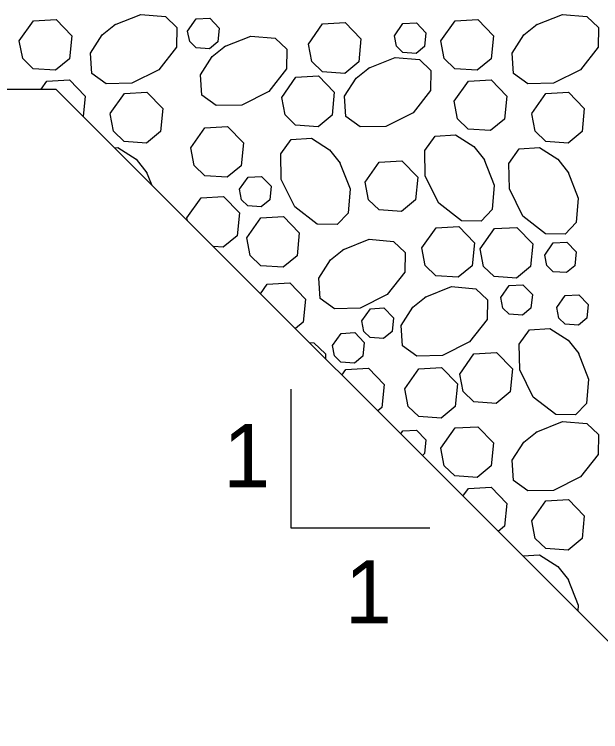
# Model space of a CAD drawing. Extents: x 636530 to 644067, y 294168 to 299122.
# Drawn here: x 639492.47 to 639520.27, y 297580.54 to 297614.56 of the extents above; entities that cross this region are included whole.
import ezdxf

# ---------------------------------------------------------------- set-up
doc = ezdxf.new("R2010")
doc.units = 0
doc.layers.add('1', color=7, linetype='Continuous')

msp = doc.modelspace()

# ---------------------------------------------------------------- linework, layer by layer
at = {"layer": '1'}
for p, q in [((639474.014, 297611.016), (639494.436, 297611.016)), ((639524.916, 297580.536), (639494.436, 297611.016)), ((639505.585, 297596.784), (639505.585, 297590.199)), ((639505.585, 297590.199), (639512.17, 297590.199))]:
    msp.add_line(p, q, dxfattribs=at)
for points in [[(639492.706, 297613.298), (639493.378, 297614.255), (639494.451, 297614.316), (639495.197, 297613.542), (639495.089, 297612.458), (639494.426, 297611.907), (639493.367, 297611.983), (639492.868, 297612.467), (639492.706, 297613.298)], [(639497.217, 297614.063), (639498.475, 297614.561), (639499.63, 297614.462), (639500.179, 297613.94), (639500.162, 297613.002), (639499.328, 297611.937), (639498.04, 297611.293), (639496.826, 297611.272), (639496.143, 297611.757), (639496.078, 297612.724), (639496.633, 297613.589), (639497.268, 297614.095)], [(639500.687, 297613.767), (639501.09, 297614.341), (639501.734, 297614.377), (639502.182, 297613.913), (639502.117, 297613.263), (639501.719, 297612.932), (639501.083, 297612.978), (639500.784, 297613.268), (639500.687, 297613.767)], [(639512.694, 297613.298), (639513.366, 297614.255), (639514.44, 297614.316), (639515.186, 297613.542), (639515.078, 297612.458), (639514.415, 297611.907), (639513.355, 297611.983), (639512.856, 297612.467), (639512.695, 297613.298)], [(639517.205, 297614.063), (639518.463, 297614.561), (639519.618, 297614.462), (639520.167, 297613.94), (639520.15, 297613.002), (639519.317, 297611.937), (639518.029, 297611.293), (639516.815, 297611.272), (639516.132, 297611.757), (639516.067, 297612.724), (639516.621, 297613.589), (639517.256, 297614.095)], [(639506.412, 297613.153), (639507.084, 297614.109), (639508.157, 297614.171), (639508.904, 297613.397), (639508.796, 297612.313), (639508.133, 297611.761), (639507.073, 297611.838), (639506.574, 297612.322), (639506.412, 297613.153)], [(639510.491, 297613.546), (639510.894, 297614.12), (639511.538, 297614.157), (639511.986, 297613.692), (639511.921, 297613.042), (639511.524, 297612.711), (639510.887, 297612.757), (639510.588, 297613.047), (639510.491, 297613.546)], [(639502.429, 297613.03), (639503.686, 297613.529), (639504.842, 297613.429), (639505.391, 297612.907), (639505.373, 297611.97), (639504.54, 297610.904), (639503.252, 297610.26), (639502.038, 297610.239), (639501.355, 297610.725), (639501.29, 297611.691), (639501.845, 297612.556), (639502.48, 297613.063)], [(639509.261, 297612.014), (639510.519, 297612.512), (639511.674, 297612.412), (639512.223, 297611.89), (639512.206, 297610.953), (639511.372, 297609.888), (639510.084, 297609.244), (639508.871, 297609.222), (639508.187, 297609.708), (639508.123, 297610.675), (639508.677, 297611.539), (639509.312, 297612.046)], [(639505.147, 297610.623), (639505.819, 297611.579), (639506.892, 297611.641), (639507.639, 297610.867), (639507.531, 297609.783), (639506.868, 297609.231), (639505.808, 297609.308), (639505.309, 297609.792), (639505.147, 297610.623)], [(639493.746, 297611.016), (639494.01, 297611.392), (639495.084, 297611.453), (639495.83, 297610.679), (639495.734, 297609.717)], [(639513.327, 297610.435), (639513.999, 297611.392), (639515.072, 297611.453), (639515.818, 297610.679), (639515.71, 297609.595), (639515.047, 297609.044), (639513.988, 297609.12), (639513.489, 297609.604), (639513.327, 297610.435)], [(639497.014, 297609.85), (639497.686, 297610.806), (639498.759, 297610.867), (639499.505, 297610.094), (639499.397, 297609.01), (639498.734, 297608.458), (639497.675, 297608.535), (639497.176, 297609.018), (639497.014, 297609.849)], [(639517.002, 297609.85), (639517.674, 297610.806), (639518.748, 297610.867), (639519.494, 297610.094), (639519.386, 297609.01), (639518.723, 297608.458), (639517.663, 297608.535), (639517.165, 297609.018), (639517.003, 297609.849)], [(639500.836, 297608.223), (639501.508, 297609.18), (639502.581, 297609.241), (639503.328, 297608.467), (639503.22, 297607.383), (639502.557, 297606.832), (639501.497, 297606.908), (639500.998, 297607.392), (639500.836, 297608.223)], [(639514.726, 297607.711), (639515.224, 297606.453), (639515.124, 297605.298), (639514.602, 297604.749), (639513.665, 297604.766), (639512.6, 297605.6), (639511.956, 297606.888), (639511.934, 297608.101), (639512.42, 297608.785), (639513.387, 297608.849), (639514.251, 297608.295), (639514.758, 297607.66)], [(639507.893, 297607.548), (639508.392, 297606.291), (639508.292, 297605.135), (639507.77, 297604.586), (639506.832, 297604.604), (639505.767, 297605.437), (639505.123, 297606.725), (639505.102, 297607.939), (639505.587, 297608.622), (639506.554, 297608.686), (639507.419, 297608.132), (639507.925, 297607.497)], [(639497.223, 297608.228), (639497.384, 297608.239), (639498.249, 297607.685), (639498.755, 297607.05)], [(639518.711, 297607.101), (639519.21, 297605.843), (639519.11, 297604.688), (639518.588, 297604.139), (639517.651, 297604.156), (639516.585, 297604.99), (639515.942, 297606.278), (639515.92, 297607.491), (639516.406, 297608.175), (639517.372, 297608.239), (639518.237, 297607.685), (639518.744, 297607.05)], [(639509.101, 297606.597), (639509.773, 297607.553), (639510.846, 297607.614), (639511.593, 297606.841), (639511.485, 297605.757), (639510.822, 297605.205), (639509.762, 297605.282), (639509.263, 297605.765), (639509.101, 297606.597)], [(639498.723, 297607.101), (639498.967, 297606.484)], [(639503.146, 297606.264), (639503.549, 297606.838), (639504.193, 297606.875), (639504.641, 297606.41), (639504.576, 297605.76), (639504.178, 297605.429), (639503.542, 297605.475), (639503.243, 297605.765), (639503.146, 297606.264)], [(639500.648, 297604.903), (639501.32, 297605.859), (639502.393, 297605.92), (639503.139, 297605.147), (639503.031, 297604.062), (639502.368, 297603.511), (639501.907, 297603.544)], [(639500.672, 297604.779), (639500.648, 297604.902)], [(639503.488, 297603.953), (639504.161, 297604.909), (639505.234, 297604.971), (639505.98, 297604.197), (639505.872, 297603.113), (639505.209, 297602.561), (639504.149, 297602.638), (639503.651, 297603.122), (639503.489, 297603.953)], [(639511.791, 297603.479), (639512.463, 297604.436), (639513.537, 297604.497), (639514.283, 297603.723), (639514.175, 297602.639), (639513.512, 297602.088), (639512.452, 297602.164), (639511.954, 297602.648), (639511.792, 297603.479)], [(639514.557, 297603.438), (639515.229, 297604.395), (639516.302, 297604.456), (639517.049, 297603.682), (639516.941, 297602.598), (639516.277, 297602.047), (639515.218, 297602.124), (639514.719, 297602.607), (639514.557, 297603.438)], [(639508.041, 297603.392), (639509.299, 297603.89), (639510.454, 297603.79), (639511.003, 297603.268), (639510.986, 297602.331), (639510.152, 297601.266), (639508.864, 297600.622), (639507.651, 297600.6), (639506.967, 297601.086), (639506.903, 297602.053), (639507.457, 297602.917), (639508.092, 297603.424)], [(639517.616, 297603.143), (639518.019, 297603.717), (639518.663, 297603.754), (639519.111, 297603.289), (639519.046, 297602.639), (639518.648, 297602.308), (639518.012, 297602.354), (639517.713, 297602.644), (639517.616, 297603.143)], [(639504.141, 297601.31), (639504.46, 297601.763), (639505.533, 297601.824), (639506.279, 297601.051), (639506.171, 297599.967), (639505.797, 297599.655)], [(639515.535, 297601.125), (639515.938, 297601.699), (639516.582, 297601.736), (639517.03, 297601.272), (639516.965, 297600.621), (639516.567, 297600.29), (639515.931, 297600.337), (639515.632, 297600.627), (639515.535, 297601.125)], [(639511.943, 297601.145), (639513.201, 297601.644), (639514.356, 297601.544), (639514.905, 297601.022), (639514.888, 297600.084), (639514.054, 297599.019), (639512.766, 297598.375), (639511.553, 297598.354), (639510.869, 297598.839), (639510.805, 297599.806), (639511.359, 297600.671), (639511.994, 297601.177)], [(639518.183, 297600.653), (639518.586, 297601.226), (639519.23, 297601.263), (639519.678, 297600.799), (639519.613, 297600.149), (639519.216, 297599.818), (639518.58, 297599.864), (639518.28, 297600.154), (639518.183, 297600.652)], [(639508.946, 297600.022), (639509.35, 297600.596), (639509.994, 297600.633), (639510.441, 297600.169), (639510.377, 297599.518), (639509.979, 297599.187), (639509.343, 297599.233), (639509.044, 297599.523), (639508.947, 297600.022)], [(639519.199, 297598.519), (639519.698, 297597.262), (639519.598, 297596.106), (639519.076, 297595.557), (639518.138, 297595.575), (639517.073, 297596.408), (639516.429, 297597.696), (639516.408, 297598.91), (639516.893, 297599.593), (639517.86, 297599.658), (639518.725, 297599.104), (639519.231, 297598.469)], [(639507.559, 297598.856), (639507.963, 297599.43), (639508.607, 297599.466), (639509.054, 297599.002), (639508.99, 297598.352), (639508.592, 297598.021), (639507.956, 297598.067), (639507.657, 297598.357), (639507.56, 297598.856)], [(639506.451, 297599.001), (639506.67, 297598.982), (639507.219, 297598.46), (639507.215, 297598.236)], [(639513.59, 297597.495), (639514.262, 297598.451), (639515.336, 297598.513), (639516.082, 297597.739), (639515.974, 297596.655), (639515.311, 297596.103), (639514.251, 297596.18), (639513.753, 297596.664), (639513.591, 297597.495)], [(639508.003, 297597.449), (639508.187, 297597.71), (639509.26, 297597.772), (639510.006, 297596.998), (639509.898, 297595.914), (639509.702, 297595.75)], [(639510.983, 297596.794), (639511.655, 297597.75), (639512.729, 297597.811), (639513.475, 297597.038), (639513.367, 297595.953), (639512.704, 297595.402), (639511.644, 297595.479), (639511.145, 297595.962), (639510.984, 297596.793)], [(639517.205, 297594.748), (639518.463, 297595.247), (639519.618, 297595.147), (639520.167, 297594.625), (639520.15, 297593.688), (639519.317, 297592.622), (639518.029, 297591.978), (639516.815, 297591.957), (639516.132, 297592.443), (639516.067, 297593.409), (639516.621, 297594.274), (639517.256, 297594.781)], [(639512.694, 297593.984), (639513.366, 297594.94), (639514.44, 297595.001), (639515.186, 297594.228), (639515.078, 297593.144), (639514.415, 297592.592), (639513.355, 297592.669), (639512.856, 297593.152), (639512.695, 297593.984)], [(639510.792, 297594.66), (639510.894, 297594.805), (639511.538, 297594.842), (639511.986, 297594.378), (639511.921, 297593.728), (639511.814, 297593.638)], [(639513.741, 297591.71), (639513.999, 297592.077), (639515.072, 297592.138), (639515.818, 297591.365), (639515.71, 297590.281), (639515.416, 297590.036)], [(639517.002, 297590.535), (639517.674, 297591.491), (639518.748, 297591.553), (639519.494, 297590.779), (639519.386, 297589.695), (639518.723, 297589.143), (639517.663, 297589.22), (639517.165, 297589.704), (639517.003, 297590.535)], [(639516.58, 297588.872), (639517.372, 297588.925), (639518.237, 297588.371), (639518.744, 297587.736)], [(639518.711, 297587.786), (639519.21, 297586.529), (639519.187, 297586.264)]]:
    msp.add_lwpolyline(points, dxfattribs=at)

# ---------------------------------------------------------------- texts
for p in [(639502.372, 297592.13), (639508.142, 297585.67)]:
    msp.add_text('1', height=3, dxfattribs=at).set_placement(p)

doc.saveas('drawing.dxf')
